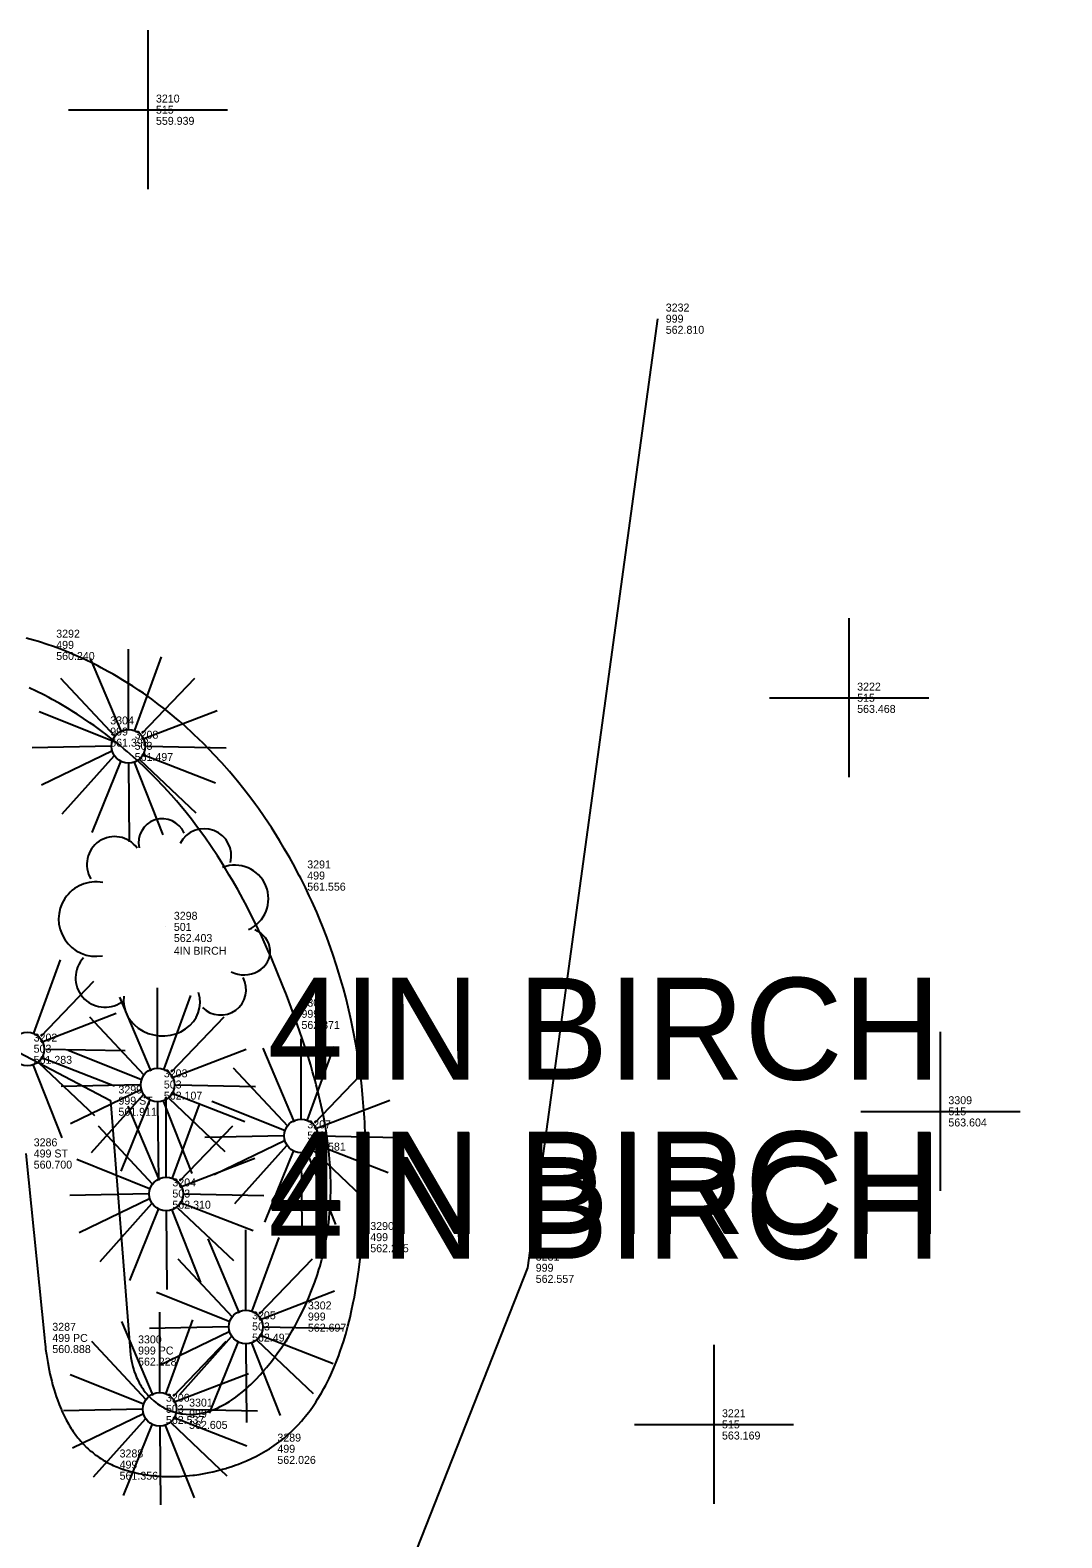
# Model space of a CAD drawing. Extents: x 5447 to 709667, y 4528 to 375505.
# Drawn here: x 708380.72 to 708413.15, y 374202.61 to 374250.01 of the extents above; entities that cross this region are included whole.
import ezdxf

# ---------------------------------------------------------------- set-up
doc = ezdxf.new("R2010")
doc.units = 0
for name, color, linetype in [('SV_BKLN_BKLN', 7, 'Continuous'), ('SV_NODES_ACTIVE_POINT', 7, 'Continuous'), ('SV_NODES_DESCRIPTION', 7, 'Continuous'), ('SV_NODES_ELEVATION', 7, 'Continuous'), ('SV_NODES_PT_NUMBER', 7, 'Continuous'), ('SV_SURF_SPOT', 7, 'Continuous'), ('SV_SURVEY_NOTES', 7, 'Continuous'), ('SV_TREE_TREEVEG', 7, 'Continuous'), ('SV_TREE_TREEVEG_TX', 7, 'Continuous')]:
    doc.layers.add(name, color=color, linetype=linetype)

msp = doc.modelspace()

# ---------------------------------------------------------------- linework, layer by layer
at = {"layer": 'SV_BKLN_BKLN'}
for points in [[(708415.442, 374163.766), (708385.143, 374178.832), (708387.868, 374189.53), (708396.36, 374211.102), (708400.447, 374240.939)], [(708383.244, 374216.355), (708383.861, 374208.499), (708383.874, 374208.368), (708383.886, 374208.283), (708383.895, 374208.228), (708383.916, 374208.12), (708383.934, 374208.041), (708383.947, 374207.99), (708383.976, 374207.889), (708383.992, 374207.84), (708384.027, 374207.745), (708384.065, 374207.654), (708384.092, 374207.594), (708384.15, 374207.481), (708384.184, 374207.419), (708384.209, 374207.379), (708384.259, 374207.302), (708384.285, 374207.265), (708384.339, 374207.194), (708384.395, 374207.125), (708384.434, 374207.082), (708384.514, 374206.999), (708384.609, 374206.914), (708384.674, 374206.861), (708384.718, 374206.828), (708384.809, 374206.766), (708384.879, 374206.724), (708384.926, 374206.698), (708385.021, 374206.65), (708385.07, 374206.628), (708385.167, 374206.59), (708385.266, 374206.558), (708385.333, 374206.54), (708385.377, 374206.529), (708385.436, 374206.517), (708385.466, 374206.512), (708385.519, 374206.504), (708385.624, 374206.494), (708385.73, 374206.49), (708385.801, 374206.491), (708385.847, 374206.493), (708385.941, 374206.501), (708386.047, 374206.516), (708386.117, 374206.529), (708386.164, 374206.539), (708386.257, 374206.563), (708386.327, 374206.584), (708386.373, 374206.599), (708386.466, 374206.633), (708386.605, 374206.691), (708386.697, 374206.735), (708386.758, 374206.766), (708386.879, 374206.834), (708386.981, 374206.897), (708387.048, 374206.94), (708387.182, 374207.034), (708387.248, 374207.084), (708387.38, 374207.188), (708387.51, 374207.299), (708387.595, 374207.377), (708387.652, 374207.43), (708387.764, 374207.539), (708387.826, 374207.603), (708387.949, 374207.734), (708388.069, 374207.87), (708388.148, 374207.963), (708388.302, 374208.155), (708388.415, 374208.303), (708388.488, 374208.403), (708388.631, 374208.608), (708388.7, 374208.712), (708388.835, 374208.923), (708388.963, 374209.136), (708389.044, 374209.28), (708389.097, 374209.376), (708389.199, 374209.568), (708389.259, 374209.688), (708389.374, 374209.929), (708389.48, 374210.169), (708389.546, 374210.329), (708389.588, 374210.436), (708389.667, 374210.649), (708389.749, 374210.89), (708389.798, 374211.05), (708389.83, 374211.156), (708389.888, 374211.369), (708389.928, 374211.529), (708389.953, 374211.635), (708389.998, 374211.848), (708390.018, 374211.955), (708390.055, 374212.167), (708390.086, 374212.38), (708390.104, 374212.521), (708390.133, 374212.804), (708390.151, 374213.042), (708390.159, 374213.201), (708390.163, 374213.306), (708390.168, 374213.518), (708390.168, 374213.676), (708390.167, 374213.781), (708390.162, 374213.992), (708390.158, 374214.097), (708390.146, 374214.307), (708390.13, 374214.517), (708390.117, 374214.657), (708390.086, 374214.936), (708390.066, 374215.093), (708390.02, 374215.406), (708389.966, 374215.718), (708389.926, 374215.926), (708389.897, 374216.064), (708389.837, 374216.34), (708389.763, 374216.649), (708389.71, 374216.855), (708389.674, 374216.992), (708389.597, 374217.265), (708389.538, 374217.469), (708389.412, 374217.876), (708389.28, 374218.281), (708389.188, 374218.55), (708389.125, 374218.729), (708388.997, 374219.085), (708388.848, 374219.486), (708388.772, 374219.685), (708388.656, 374219.982), (708388.476, 374220.425), (708388.29, 374220.864), (708388.194, 374221.082), (708387.997, 374221.515), (708387.896, 374221.73), (708387.74, 374222.049), (708387.598, 374222.331), (708387.525, 374222.471), (708387.415, 374222.679), (708387.244, 374222.99), (708387.069, 374223.297), (708386.979, 374223.449), (708386.816, 374223.717), (708386.733, 374223.851), (708386.606, 374224.049), (708386.411, 374224.343), (708386.209, 374224.634), (708386.106, 374224.777), (708385.895, 374225.062), (708385.787, 374225.202), (708385.622, 374225.411), (708385.422, 374225.655), (708385.319, 374225.776), (708385.163, 374225.955), (708384.923, 374226.22), (708384.675, 374226.48), (708384.549, 374226.608), (708384.377, 374226.777), (708384.29, 374226.861), (708384.157, 374226.985), (708383.955, 374227.169), (708383.771, 374227.33), (708383.678, 374227.41), (708383.536, 374227.528), (708383.32, 374227.703), (708383.099, 374227.875), (708382.986, 374227.959), (708382.729, 374228.146), (708382.598, 374228.238), (708382.399, 374228.374), (708382.197, 374228.506), (708382.095, 374228.571), (708381.889, 374228.698), (708381.785, 374228.76), (708381.627, 374228.851), (708381.416, 374228.969), (708381.309, 374229.026), (708381.148, 374229.11), (708380.905, 374229.231), (708380.686, 374229.334)], [(708374.781, 374220.806), (708383.244, 374216.355)]]:
    msp.add_lwpolyline(points, dxfattribs=at)
at = {"layer": 'SV_NODES_ACTIVE_POINT'}
for p, q in [((708400.447, 374240.939), (708400.447, 374240.939)), ((708381.289, 374230.685), (708381.289, 374230.685)), ((708382.986, 374227.959), (708382.986, 374227.959)), ((708389.179, 374223.432), (708389.179, 374223.432)), ((708388.997, 374219.085), (708388.997, 374219.085)), ((708383.244, 374216.355), (708383.244, 374216.355)), ((708391.16, 374212.064), (708391.16, 374212.064)), ((708396.36, 374211.102), (708396.36, 374211.102)), ((708389.199, 374209.568), (708389.199, 374209.568)), ((708381.166, 374208.895), (708381.166, 374208.895)), ((708383.861, 374208.499), (708383.861, 374208.499)), ((708385.466, 374206.512), (708385.466, 374206.512)), ((708388.24, 374205.411), (708388.24, 374205.411)), ((708383.281, 374204.913), (708383.281, 374204.913))]:
    msp.add_line(p, q, dxfattribs=at)
at = {"layer": 'SV_SURF_SPOT'}
for p, q in [((708384.424, 374245.008), (708384.424, 374250.01)), ((708381.923, 374247.509), (708386.925, 374247.509)), ((708384.424, 374247.509), (708384.424, 374247.509)), ((708406.463, 374226.52), (708406.463, 374231.522)), ((708403.962, 374229.021), (708408.964, 374229.021)), ((708406.463, 374229.021), (708406.463, 374229.021)), ((708409.33, 374213.518), (708409.33, 374218.52)), ((708406.829, 374216.019), (708411.831, 374216.019)), ((708409.33, 374216.019), (708409.33, 374216.019)), ((708402.214, 374203.676), (708402.214, 374208.678)), ((708399.713, 374206.177), (708404.715, 374206.177)), ((708402.214, 374206.177), (708402.214, 374206.177))]:
    msp.add_line(p, q, dxfattribs=at)
at = {"layer": 'SV_TREE_TREEVEG'}
for p, q in [((708383.809, 374228.027), (708383.809, 374230.549)), ((708382.609, 374230.26), (708383.594, 374227.929)), ((708384.842, 374230.307), (708384.001, 374228.001)), ((708381.67, 374229.636), (708383.377, 374227.809)), ((708384.243, 374227.907), (708385.9, 374229.636)), ((708383.283, 374227.664), (708380.999, 374228.578)), ((708384.243, 374227.715), (708386.596, 374228.625)), ((708383.257, 374227.497), (708380.782, 374227.45)), ((708383.305, 374227.353), (708381.072, 374226.272)), ((708383.352, 374227.186), (708381.72, 374225.359)), ((708384.265, 374227.233), (708386.549, 374226.345)), ((708384.385, 374227.497), (708386.883, 374227.45)), ((708383.569, 374227.041), (708382.656, 374224.782)), ((708383.809, 374226.946), (708383.834, 374224.493)), ((708383.975, 374227.016), (708384.889, 374224.71)), ((708384.168, 374227.066), (708385.922, 374225.406)), ((708384.986, 374221.817), (708384.986, 374221.817)), ((708381.666, 374220.785), (708380.825, 374218.479)), ((708381.067, 374218.385), (708382.724, 374220.114)), ((708383.525, 374219.613), (708384.51, 374217.282)), ((708384.725, 374217.38), (708384.725, 374219.902)), ((708385.758, 374219.66), (708384.917, 374217.354)), ((708381.067, 374218.193), (708383.42, 374219.103)), ((708382.586, 374218.989), (708384.293, 374217.162)), ((708385.159, 374217.26), (708386.816, 374218.989)), ((708389.235, 374215.777), (708389.235, 374218.299)), ((708381.089, 374217.711), (708383.373, 374216.823)), ((708381.209, 374217.975), (708383.707, 374217.928)), ((708384.199, 374217.017), (708381.915, 374217.931)), ((708385.159, 374217.068), (708387.512, 374217.978)), ((708388.035, 374218.01), (708389.02, 374215.679)), ((708390.268, 374218.057), (708389.427, 374215.751)), ((708380.799, 374217.494), (708381.713, 374215.188)), ((708380.992, 374217.544), (708382.746, 374215.884)), ((708387.096, 374217.386), (708388.803, 374215.559)), ((708389.669, 374215.657), (708391.326, 374217.386)), ((708384.173, 374216.85), (708381.698, 374216.803)), ((708384.221, 374216.706), (708381.988, 374215.625)), ((708385.301, 374216.85), (708387.799, 374216.803)), ((708384.268, 374216.539), (708382.636, 374214.712)), ((708384.485, 374216.394), (708383.572, 374214.135)), ((708384.725, 374216.299), (708384.75, 374213.846)), ((708384.891, 374216.369), (708385.805, 374214.063)), ((708384.994, 374213.951), (708384.994, 374216.473)), ((708385.084, 374216.419), (708386.838, 374214.759)), ((708385.181, 374216.586), (708387.465, 374215.698)), ((708386.027, 374216.231), (708385.186, 374213.925)), ((708388.709, 374215.414), (708386.425, 374216.328)), ((708389.669, 374215.465), (708392.022, 374216.375)), ((708383.794, 374216.184), (708384.779, 374213.853)), ((708382.855, 374215.56), (708384.562, 374213.733)), ((708385.428, 374213.831), (708387.085, 374215.56)), ((708388.683, 374215.247), (708386.208, 374215.2)), ((708388.731, 374215.103), (708386.498, 374214.022)), ((708388.778, 374214.936), (708387.146, 374213.109)), ((708389.594, 374214.816), (708391.348, 374213.156)), ((708389.691, 374214.983), (708391.975, 374214.095)), ((708389.811, 374215.247), (708392.309, 374215.2)), ((708384.468, 374213.588), (708382.184, 374214.502)), ((708385.428, 374213.639), (708387.781, 374214.549)), ((708388.995, 374214.791), (708388.082, 374212.532)), ((708389.235, 374214.696), (708389.26, 374212.243)), ((708389.401, 374214.766), (708390.315, 374212.46)), ((708384.442, 374213.421), (708381.967, 374213.374)), ((708385.57, 374213.421), (708388.068, 374213.374)), ((708384.49, 374213.277), (708382.257, 374212.196)), ((708384.537, 374213.11), (708382.905, 374211.283)), ((708384.754, 374212.965), (708383.841, 374210.706)), ((708385.16, 374212.94), (708386.074, 374210.634)), ((708385.353, 374212.99), (708387.107, 374211.33)), ((708385.45, 374213.157), (708387.734, 374212.269)), ((708384.994, 374212.87), (708385.019, 374210.417)), ((708386.299, 374212.006), (708387.284, 374209.675)), ((708387.499, 374209.773), (708387.499, 374212.295)), ((708388.532, 374212.053), (708387.691, 374209.747)), ((708385.36, 374211.382), (708387.067, 374209.555)), ((708387.933, 374209.653), (708389.59, 374211.382)), ((708386.973, 374209.41), (708384.689, 374210.324)), ((708387.933, 374209.461), (708390.286, 374210.371)), ((708384.791, 374207.183), (708384.791, 374209.705)), ((708383.591, 374209.416), (708384.576, 374207.085)), ((708386.947, 374209.243), (708384.472, 374209.196)), ((708385.824, 374209.463), (708384.983, 374207.157)), ((708388.075, 374209.243), (708390.573, 374209.196)), ((708382.652, 374208.792), (708384.359, 374206.965)), ((708386.995, 374209.099), (708384.762, 374208.018)), ((708385.225, 374207.063), (708386.882, 374208.792)), ((708387.042, 374208.932), (708385.41, 374207.105)), ((708387.259, 374208.787), (708386.346, 374206.528)), ((708387.499, 374208.692), (708387.524, 374206.239)), ((708387.665, 374208.762), (708388.579, 374206.456)), ((708387.858, 374208.812), (708389.612, 374207.152)), ((708387.955, 374208.979), (708390.239, 374208.091)), ((708384.265, 374206.82), (708381.981, 374207.734)), ((708385.225, 374206.871), (708387.578, 374207.781)), ((708384.239, 374206.653), (708381.764, 374206.606)), ((708384.287, 374206.509), (708382.054, 374205.428)), ((708384.334, 374206.342), (708382.702, 374204.515)), ((708385.247, 374206.389), (708387.531, 374205.501)), ((708385.367, 374206.653), (708387.865, 374206.606)), ((708384.551, 374206.197), (708383.638, 374203.938)), ((708384.791, 374206.102), (708384.816, 374203.649)), ((708384.957, 374206.172), (708385.871, 374203.866)), ((708385.15, 374206.222), (708386.904, 374204.562))]:
    msp.add_line(p, q, dxfattribs=at)
msp.add_lwpolyline([(708380.581, 374214.694), (708381.166, 374208.895), (708381.179, 374208.776), (708381.197, 374208.62), (708381.207, 374208.543), (708381.231, 374208.372), (708381.272, 374208.123), (708381.318, 374207.882), (708381.342, 374207.765), (708381.396, 374207.537), (708381.426, 374207.426), (708381.472, 374207.263), (708381.539, 374207.053), (708381.574, 374206.952), (708381.63, 374206.803), (708381.659, 374206.73), (708381.7, 374206.635), (708381.72, 374206.589), (708381.748, 374206.527), (708381.787, 374206.447), (708381.807, 374206.407), (708381.852, 374206.32), (708381.923, 374206.192), (708381.96, 374206.13), (708382.011, 374206.049), (708382.037, 374206.01), (708382.076, 374205.951), (708382.13, 374205.875), (708382.158, 374205.838), (708382.221, 374205.756), (708382.26, 374205.709), (708382.312, 374205.647), (708382.339, 374205.617), (708382.4, 374205.551), (708382.495, 374205.455), (708382.544, 374205.409), (708382.611, 374205.35), (708382.645, 374205.321), (708382.697, 374205.279), (708382.767, 374205.224), (708382.803, 374205.197), (708382.885, 374205.14), (708382.941, 374205.103), (708383.017, 374205.055), (708383.055, 374205.032), (708383.144, 374204.982), (708383.281, 374204.913), (708383.333, 374204.889), (708383.439, 374204.843), (708383.547, 374204.8), (708383.62, 374204.774), (708383.77, 374204.725), (708383.885, 374204.692), (708383.963, 374204.672), (708384.121, 374204.636), (708384.202, 374204.62), (708384.364, 374204.593), (708384.529, 374204.571), (708384.641, 374204.559), (708384.716, 374204.553), (708384.816, 374204.546), (708384.867, 374204.544), (708384.952, 374204.54), (708385.124, 374204.537), (708385.297, 374204.54), (708385.413, 374204.544), (708385.491, 374204.548), (708385.594, 374204.556), (708385.646, 374204.56), (708385.724, 374204.567), (708385.828, 374204.579), (708385.88, 374204.585), (708386.035, 374204.607), (708386.242, 374204.642), (708386.345, 374204.663), (708386.461, 374204.688), (708386.614, 374204.724), (708386.69, 374204.744), (708386.766, 374204.765), (708386.867, 374204.794), (708386.917, 374204.809), (708387.029, 374204.845), (708387.196, 374204.902), (708387.269, 374204.929), (708387.366, 374204.967), (708387.414, 374204.986), (708387.521, 374205.031), (708387.679, 374205.103), (708387.834, 374205.179), (708387.91, 374205.219), (708388.059, 374205.301), (708388.132, 374205.344), (708388.24, 374205.411), (708388.316, 374205.461), (708388.464, 374205.564), (708388.607, 374205.672), (708388.699, 374205.747), (708388.76, 374205.798), (708388.878, 374205.902), (708389.006, 374206.025), (708389.089, 374206.108), (708389.143, 374206.165), (708389.248, 374206.282), (708389.324, 374206.371), (708389.374, 374206.432), (708389.471, 374206.555), (708389.518, 374206.618), (708389.61, 374206.746), (708389.699, 374206.877), (708389.756, 374206.966), (708389.866, 374207.147), (708389.954, 374207.303), (708390.011, 374207.409), (708390.119, 374207.625), (708390.171, 374207.735), (708390.269, 374207.959), (708390.361, 374208.187), (708390.419, 374208.341), (708390.457, 374208.445), (708390.528, 374208.655), (708390.566, 374208.775), (708390.638, 374209.016), (708390.705, 374209.261), (708390.746, 374209.426), (708390.773, 374209.536), (708390.824, 374209.758), (708390.876, 374210.01), (708390.909, 374210.179), (708390.968, 374210.519), (708390.996, 374210.69), (708391.045, 374211.033), (708391.089, 374211.377), (708391.115, 374211.606), (708391.16, 374212.064), (708391.2, 374212.546), (708391.216, 374212.786), (708391.236, 374213.145), (708391.245, 374213.324), (708391.254, 374213.562), (708391.258, 374213.68), (708391.262, 374213.858), (708391.266, 374214.094), (708391.267, 374214.212), (708391.268, 374214.476), (708391.267, 374214.652), (708391.263, 374214.885), (708391.261, 374215.002), (708391.252, 374215.263), (708391.235, 374215.653), (708391.225, 374215.826), (708391.209, 374216.055), (708391.201, 374216.17), (708391.179, 374216.427), (708391.141, 374216.81), (708391.12, 374217.001), (708391.089, 374217.254), (708391.072, 374217.381), (708391.048, 374217.549), (708391.015, 374217.772), (708390.997, 374217.884), (708390.955, 374218.134), (708390.886, 374218.507), (708390.81, 374218.877), (708390.769, 374219.062), (708390.683, 374219.429), (708390.637, 374219.611), (708390.564, 374219.884), (708390.519, 374220.045), (708390.457, 374220.259), (708390.425, 374220.366), (708390.351, 374220.605), (708390.234, 374220.962), (708390.109, 374221.316), (708390.043, 374221.493), (708389.907, 374221.843), (708389.837, 374222.018), (708389.727, 374222.278), (708389.574, 374222.623), (708389.494, 374222.794), (708389.372, 374223.051), (708389.309, 374223.178), (708389.223, 374223.348), (708389.179, 374223.432), (708388.981, 374223.804), (708388.878, 374223.989), (708388.719, 374224.264), (708388.555, 374224.537), (708388.471, 374224.673), (708388.3, 374224.942), (708388.212, 374225.075), (708388.078, 374225.274), (708387.894, 374225.537), (708387.801, 374225.667), (708387.658, 374225.86), (708387.438, 374226.146), (708387.238, 374226.397), (708387.136, 374226.521), (708386.98, 374226.704), (708386.741, 374226.976), (708386.497, 374227.242), (708386.372, 374227.372), (708386.146, 374227.601), (708386.032, 374227.713), (708385.858, 374227.88), (708385.769, 374227.962), (708385.651, 374228.07), (708385.591, 374228.124), (708385.41, 374228.283), (708385.319, 374228.361), (708385.18, 374228.477), (708384.993, 374228.629), (708384.899, 374228.704), (708384.756, 374228.814), (708384.539, 374228.976), (708384.277, 374229.163), (708384.144, 374229.253), (708383.943, 374229.387), (708383.74, 374229.516), (708383.637, 374229.579), (708383.429, 374229.703), (708383.325, 374229.763), (708383.166, 374229.852), (708382.953, 374229.967), (708382.846, 374230.023), (708382.683, 374230.104), (708382.437, 374230.223), (708382.215, 374230.323), (708382.103, 374230.372), (708381.934, 374230.443), (708381.679, 374230.544), (708381.42, 374230.64), (708381.289, 374230.685), (708380.984, 374230.785), (708380.829, 374230.832), (708380.597, 374230.898)], dxfattribs=at)
for centre in [(708383.809, 374227.497), (708380.633, 374217.975), (708384.725, 374216.85), (708389.235, 374215.247), (708384.994, 374213.421), (708387.499, 374209.243), (708384.791, 374206.653)]:
    msp.add_circle(centre, 0.53, dxfattribs=at)
for centre, radius, start, end in [((708384.875, 374224.468), 0.75, 23.2911, 192.3579), ((708386.191, 374224.054), 0.85, 345.5308, 152.7093), ((708383.375, 374223.781), 0.874, 35.9933, 211.459), ((708387.151, 374222.699), 1.059, 294.1859, 111.1082), ((708382.786, 374222.063), 1.171, 79.3292, 279.9889), ((708383.069, 374220.214), 0.922, 137.0157, 304.5501)]:
    msp.add_arc(centre, radius, start, end, dxfattribs=at)
for centre, major_axis, ratio, start_param, end_param in [((708387.442, 374221.05), (0.822, -0.013), 0.901056, 4.216583, 7.444153), ((708386.706, 374219.848), (0.08, -0.798), 0.999752, 5.391582, 8.241319), ((708384.857, 374219.481), (-1.196, 0.159), 0.902156, 0, 3.5401)]:
    msp.add_ellipse(centre, major_axis=major_axis, ratio=ratio, start_param=start_param, end_param=end_param, dxfattribs=at)

# ---------------------------------------------------------------- texts
at = {"layer": 'SV_NODES_DESCRIPTION'}
for s, p in [('515', (708384.674, 374247.384)), ('999', (708400.697, 374240.814)), ('499', (708381.539, 374230.56)), ('515', (708406.713, 374228.896)), ('999', (708383.236, 374227.834)), ('503', (708384.005, 374227.385)), ('499', (708389.429, 374223.307)), ('501', (708385.236, 374221.692)), ('999', (708389.247, 374218.96)), ('503', (708380.829, 374217.863)), ('503', (708384.921, 374216.738)), ('999 ST', (708383.494, 374216.23)), ('515', (708409.58, 374215.894)), ('503', (708389.431, 374215.135)), ('499 ST', (708380.831, 374214.569)), ('503', (708385.19, 374213.309)), ('499', (708391.41, 374211.939)), ('999', (708396.61, 374210.977)), ('999', (708389.449, 374209.443)), ('503', (708387.695, 374209.131)), ('499 PC', (708381.416, 374208.77)), ('999 PC', (708384.111, 374208.374)), ('503', (708384.987, 374206.541)), ('999', (708385.716, 374206.387)), ('515', (708402.464, 374206.052)), ('499', (708388.49, 374205.286)), ('499', (708383.531, 374204.788))]:
    msp.add_text(s, height=0.25, dxfattribs=at).set_placement(p)
at = {"layer": 'SV_NODES_ELEVATION'}
for s, p in [('559.939', (708384.674, 374247.034)), ('562.810', (708400.697, 374240.464)), ('560.240', (708381.539, 374230.21)), ('563.468', (708406.713, 374228.546)), ('561.398', (708383.236, 374227.484)), ('561.497', (708384.005, 374227.035)), ('561.556', (708389.429, 374222.957)), ('562.403', (708385.236, 374221.342)), ('562.371', (708389.247, 374218.61)), ('561.283', (708380.829, 374217.513)), ('562.107', (708384.921, 374216.388)), ('561.911', (708383.494, 374215.88)), ('563.604', (708409.58, 374215.544)), ('562.581', (708389.431, 374214.785)), ('560.700', (708380.831, 374214.219)), ('562.310', (708385.19, 374212.959)), ('562.225', (708391.41, 374211.589)), ('562.557', (708396.61, 374210.627)), ('562.697', (708389.449, 374209.093)), ('560.888', (708381.416, 374208.42)), ('562.497', (708387.695, 374208.781)), ('562.228', (708384.111, 374208.024)), ('562.537', (708384.987, 374206.191)), ('562.605', (708385.716, 374206.037)), ('563.169', (708402.464, 374205.702)), ('562.026', (708388.49, 374204.936)), ('561.356', (708383.531, 374204.438))]:
    msp.add_text(s, height=0.25, dxfattribs=at).set_placement(p)
at = {"layer": 'SV_NODES_PT_NUMBER'}
for s, p in [('3210', (708384.674, 374247.734)), ('3232', (708400.697, 374241.164)), ('3292', (708381.539, 374230.91)), ('3222', (708406.713, 374229.246)), ('3304', (708383.236, 374228.184)), ('3208', (708384.005, 374227.735)), ('3291', (708389.429, 374223.657)), ('3298', (708385.236, 374222.042)), ('3303', (708389.247, 374219.31)), ('3202', (708380.829, 374218.213)), ('3203', (708384.921, 374217.088)), ('3299', (708383.494, 374216.58)), ('3309', (708409.58, 374216.244)), ('3207', (708389.431, 374215.485)), ('3286', (708380.831, 374214.919)), ('3204', (708385.19, 374213.659)), ('3290', (708391.41, 374212.289)), ('3231', (708396.61, 374211.327)), ('3205', (708387.695, 374209.481)), ('3302', (708389.449, 374209.793)), ('3287', (708381.416, 374209.12)), ('3300', (708384.111, 374208.724)), ('3206', (708384.987, 374206.891)), ('3301', (708385.716, 374206.737)), ('3221', (708402.464, 374206.402)), ('3289', (708388.49, 374205.636)), ('3288', (708383.531, 374205.138))]:
    msp.add_text(s, height=0.25, dxfattribs=at).set_placement(p)
at = {"layer": 'SV_SURVEY_NOTES'}
for height, p in [(0.25, (708385.236, 374220.942)), (3.2, (708388.198, 374212.183)), (3.2, (708388.198, 374212.183)), (3.2, (708388.198, 374212.183)), (3.2, (708388.219, 374212.164)), (3.2, (708388.219, 374212.164)), (3.2, (708388.219, 374212.164)), (3.2, (708388.219, 374212.164)), (3.2, (708388.219, 374212.164)), (3.2, (708388.198, 374211.383)), (3.2, (708388.219, 374211.364)), (3.2, (708388.219, 374211.364))]:
    msp.add_text('4IN BIRCH', height=height, dxfattribs=at).set_placement(p)
at = {"layer": 'SV_TREE_TREEVEG_TX'}
msp.add_text('4IN BIRCH', height=3.2, dxfattribs=at).set_placement((708388.186, 374217.017))

doc.saveas('drawing.dxf')
